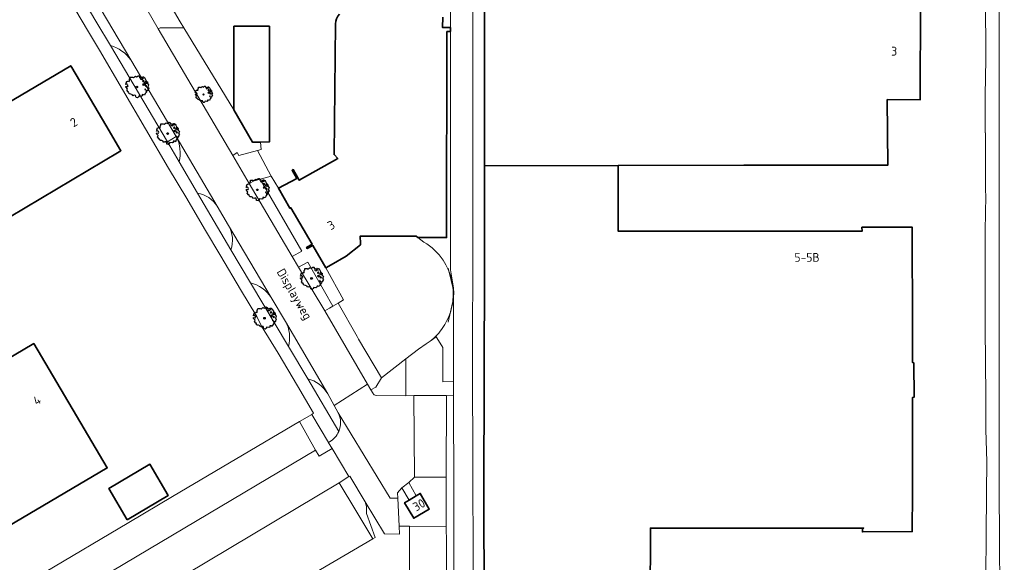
# Model space of a CAD drawing. Header units: metres. Extents: x 152391 to 157968, y 462336 to 467280.
# Tile 721 of 736: x 156760 to 156911, y 465239 to 465322. Entities that reach past the tile are written whole.
import ezdxf
from ezdxf.enums import TextEntityAlignment as Align

# ---------------------------------------------------------------- set-up
doc = ezdxf.new("R2010")
doc.units = ezdxf.units.M
doc.header["$LTSCALE"] = 0.75
doc.layers.get('0').update_dxf_attribs({"lineweight": 25})
for name, color, linetype, lineweight in [('B-GV-GR-BOOM-S', 252, 'Continuous', 25), ('B-WE-GR-BEPLANTING_CULTUUR_BODEMBEDEKKER-GV', 251, 'Continuous', 18), ('B-WE-GR-BEPLANTING_CULTUUR_HEESTERS-GV', 251, 'Continuous', 18), ('B-WE-GR-GROENVOORZIENING-GV', 251, 'Continuous', 18), ('B-WE-GR-HAAG-GV', 251, 'Continuous', 13), ('B-WE-GW-TALUD_KRUIN-G', 251, 'Continuous', 18), ('B-WE-IE-MEUBILAIR_WEGMEUBILAIR-G', 251, 'Continuous', 18), ('B-WE-OG-BEBOUWING-GV', 6, 'Continuous', 35), ('B-WE-OG-BEBOUWING-T18', 1, 'Continuous', 18), ('B-WE-OG-TOPOGRAFIE-T18', 1, 'Continuous', 18), ('B-WE-VH-VERHARDING_ASFALT-GV', 251, 'Continuous', 18), ('B-WE-VH-VERHARDING_BETONSTRAATSTEEN-GV', 251, 'Continuous', 18), ('B-WE-VH-VERHARDING_TEGEL-GV', 251, 'Continuous', 18)]:
    doc.layers.add(name, color=color, linetype=linetype, lineweight=lineweight)
doc.styles.add('NLCS-ISO-M750-T18', font='NLCS-ISO.ttf', dxfattribs={"height": 1.35})

# ---------------------------------------------------------------- blocks, each defined once
blk = doc.blocks.new('SGR-BOOM_21_30')
at = {"linetype": 'Continuous'}
for p, q in [((-0.47, 1.45), (-0.37, 1.55)), ((-0.37, 1.55), (-0.23, 1.65)), ((-0.23, 1.65), (-0.13, 1.58)), ((-0.13, 1.58), (-0.06, 1.52)), ((-0.06, 1.52), (0.07, 1.58)), ((0.07, 1.58), (0.2, 1.71)), ((0.2, 1.71), (0.26, 1.73)), ((0.26, 1.73), (0.33, 1.7)), ((0.33, 1.7), (0.39, 1.65)), ((0.4, 1.53), (0.38, 1.5)), ((0.38, 1.5), (0.53, 1.52)), ((0.39, 1.65), (0.4, 1.53)), ((0.53, 1.52), (0.54, 1.48)), ((0.79, 1.4), (0.89, 1.56)), ((0.89, 1.56), (1.02, 1.53)), ((1.02, 1.53), (1.16, 1.45)), ((-1.7, 0.37), (-1.66, 0.48)), ((-1.49, 0.41), (-1.7, 0.37)), ((-1.68, -0.03), (-1.67, 0.09)), ((-1.67, 0.09), (-1.39, 0.07)), ((-1.66, 0.48), (-1.6, 0.53)), ((-1.63, 0.58), (-1.53, 0.87)), ((-1.6, 0.53), (-1.63, 0.58)), ((-1.53, 0.87), (-1.46, 0.86)), ((-1.42, 0.33), (-1.49, 0.41)), ((-1.46, 0.86), (-1.34, 0.91)), ((-1.33, 0.18), (-1.42, 0.33)), ((-1.39, 0.07), (-1.33, 0.18)), ((-1.34, 0.91), (-1.18, 0.86)), ((-1.18, 0.86), (-1.12, 0.92)), ((-1.13, 1.09), (-1.11, 1.19)), ((-1.12, 0.92), (-1.13, 1.09)), ((-1.11, 1.19), (-1.05, 1.33)), ((-1.05, 1.33), (-1.02, 1.5)), ((-1.02, 1.5), (-0.67, 1.5)), ((-0.67, 1.5), (-0.52, 1.43)), ((-0.52, 1.43), (-0.47, 1.45)), ((0.54, 1.48), (0.51, 1.29)), ((0.51, 1.29), (0.57, 1.24)), ((0.57, 1.24), (0.69, 1.15)), ((0.69, 1.15), (0.75, 1.2)), ((0.75, 1.2), (0.8, 1.29)), ((0.8, 1.29), (0.79, 1.4)), ((0.94, 0.91), (0.89, 0.87)), ((0.89, 0.87), (0.93, 0.83)), ((0.93, 0.41), (0.89, 0.33)), ((0.89, 0.33), (1.03, 0.32)), ((0.97, 1.37), (0.93, 1.33)), ((0.93, 1.33), (0.95, 1.25)), ((0.93, 0.83), (0.98, 0.84)), ((1.05, 0.46), (0.93, 0.41)), ((0.97, 0.97), (0.94, 0.91)), ((0.95, 1.25), (0.96, 1.24)), ((0.96, 1.27), (0.97, 1.37)), ((1.03, 0.97), (0.97, 0.97)), ((0.98, 0.84), (1.03, 0.78)), ((1.08, 0.94), (1.03, 0.97)), ((1.03, 0.78), (1.08, 0.84)), ((1.03, 0.32), (1.11, 0.25)), ((1.11, 0.46), (1.05, 0.46)), ((1.12, 0.87), (1.08, 0.94)), ((1.08, 0.84), (1.12, 0.87)), ((1.22, 0.4), (1.11, 0.46)), ((1.11, 0.25), (1.2, 0.37)), ((1.16, 1.45), (1.25, 1.27)), ((1.2, 0.37), (1.24, 0.41)), ((1.32, 0.79), (1.23, 0.69)), ((1.23, 0.69), (1.27, 0.63)), ((1.25, 1.27), (1.38, 1.06)), ((1.27, 0.63), (1.38, 0.56)), ((1.34, 0.18), (1.31, 0.1)), ((1.43, 0.05), (1.31, 0.1)), ((1.38, 1.06), (1.32, 0.79)), ((1.36, 0.3), (1.34, 0.23)), ((1.34, 0.23), (1.34, 0.18)), ((1.43, 0.23), (1.36, 0.3)), ((1.38, 0.56), (1.44, 0.6)), ((1.47, 0.2), (1.43, 0.23)), ((1.43, 0.05), (1.51, 0.14)), ((1.47, 0.86), (1.44, 0.81)), ((1.44, 0.81), (1.46, 0.74)), ((1.44, 0.6), (1.57, 0.56)), ((1.46, 0.74), (1.53, 0.69)), ((1.54, 0.86), (1.47, 0.86)), ((1.51, 0.14), (1.47, 0.2)), ((1.53, 0.73), (1.64, 0.68)), ((1.53, 0.69), (1.54, 0.73)), ((1.62, 0.76), (1.54, 0.86)), ((1.57, 0.56), (1.64, 0.51)), ((1.73, 0.71), (1.62, 0.76)), ((1.64, 0.68), (1.73, 0.71)), ((1.64, 0.51), (1.81, 0.32)), ((1.72, 0.1), (1.67, 0.04)), ((1.67, 0.04), (1.76, -0.09)), ((1.81, 0.32), (1.72, 0.1)), ((-1.54, -0.18), (-1.68, -0.03)), ((-1.55, -0.51), (-1.49, -0.42)), ((-1.35, -0.75), (-1.55, -0.51)), ((-1.44, -0.32), (-1.54, -0.18)), ((-1.49, -0.42), (-1.44, -0.32)), ((-1.25, -0.78), (-1.35, -0.75)), ((-1.27, -0.9), (-1.25, -0.78)), ((-1.11, -1.05), (-1.27, -0.9)), ((-0.91, -1.08), (-1.11, -1.05)), ((-0.67, -1.18), (-0.91, -1.08)), ((-0.68, -1.29), (-0.67, -1.18)), ((-0.55, -1.33), (-0.68, -1.29)), ((-0.4, -1.26), (-0.55, -1.33)), ((-0.19, -1.28), (-0.4, -1.26)), ((-0.16, -1.43), (-0.19, -1.28)), ((-0.13, -1.49), (-0.16, -1.43)), ((-0.1, -1.61), (-0.13, -1.49)), ((0.36, -1.38), (0.25, -1.52)), ((0.68, -1.44), (0.36, -1.38)), ((0.83, -1.36), (0.68, -1.44)), ((0.84, -1.16), (0.83, -1.36)), ((1.03, -1.18), (0.84, -1.16)), ((1.18, -1.24), (1.03, -1.18)), ((1.29, -1.01), (1.18, -1.24)), ((1.29, -0.29), (1.24, -0.36)), ((1.24, -0.36), (1.25, -0.42)), ((1.26, -0.42), (1.33, -0.41)), ((1.33, -0.34), (1.29, -0.29)), ((1.36, -0.88), (1.29, -1.01)), ((1.33, -0.41), (1.33, -0.34)), ((1.37, -0.83), (1.36, -0.88)), ((1.48, -0.8), (1.37, -0.83)), ((1.46, -0.47), (1.39, -0.59)), ((1.39, -0.59), (1.43, -0.64)), ((1.43, -0.64), (1.5, -0.7)), ((1.58, -0.59), (1.46, -0.47)), ((1.5, -0.7), (1.48, -0.8)), ((1.66, -0.52), (1.58, -0.59)), ((1.68, -0.42), (1.66, -0.52)), ((1.72, -0.31), (1.68, -0.42)), ((1.84, -0.18), (1.72, -0.31)), ((1.76, -0.09), (1.84, -0.18)), ((0.11, -1.67), (-0.1, -1.61)), ((0.25, -1.52), (0.11, -1.67))]:
    blk.add_line(p, q, dxfattribs=at)
blk.add_circle((0, 0), 0.126, dxfattribs=at)
blk = doc.blocks.new('SGR-BOOM_DIAMETER_ONBEKEND')
at = {"linetype": 'Continuous'}
for p, q in [((-1.28, 0.27), (-1.24, 0.36)), ((-1.12, 0.31), (-1.28, 0.27)), ((-1.26, -0.02), (-1.25, 0.06)), ((-1.25, 0.06), (-1.04, 0.05)), ((-1.24, 0.36), (-1.2, 0.4)), ((-1.22, 0.43), (-1.15, 0.66)), ((-1.2, 0.4), (-1.22, 0.43)), ((-1.15, 0.66), (-1.09, 0.64)), ((-1.07, 0.25), (-1.12, 0.31)), ((-1.09, 0.64), (-1.01, 0.68)), ((-1, 0.14), (-1.07, 0.25)), ((-1.04, 0.05), (-1, 0.14)), ((-1.01, 0.68), (-0.88, 0.64)), ((-0.88, 0.64), (-0.84, 0.69)), ((-0.85, 0.82), (-0.83, 0.89)), ((-0.84, 0.69), (-0.85, 0.82)), ((-0.83, 0.89), (-0.79, 1)), ((-0.79, 1), (-0.76, 1.12)), ((-0.76, 1.12), (-0.5, 1.12)), ((-0.5, 1.12), (-0.39, 1.07)), ((-0.39, 1.07), (-0.35, 1.09)), ((-0.35, 1.09), (-0.27, 1.16)), ((-0.27, 1.16), (-0.17, 1.24)), ((-0.17, 1.24), (-0.1, 1.19)), ((-0.1, 1.19), (-0.05, 1.14)), ((-0.05, 1.14), (0.05, 1.19)), ((0.05, 1.19), (0.15, 1.28)), ((0.15, 1.28), (0.2, 1.3)), ((0.2, 1.3), (0.25, 1.27)), ((0.25, 1.27), (0.29, 1.24)), ((0.3, 1.15), (0.28, 1.12)), ((0.28, 1.12), (0.4, 1.14)), ((0.29, 1.24), (0.3, 1.15)), ((0.41, 1.11), (0.38, 0.96)), ((0.38, 0.96), (0.42, 0.93)), ((0.4, 1.14), (0.41, 1.11)), ((0.42, 0.93), (0.52, 0.87)), ((0.52, 0.87), (0.56, 0.9)), ((0.56, 0.9), (0.6, 0.96)), ((0.59, 1.05), (0.67, 1.17)), ((0.6, 0.96), (0.59, 1.05)), ((0.67, 1.17), (0.76, 1.15)), ((0.7, 0.68), (0.67, 0.66)), ((0.67, 0.66), (0.69, 0.62)), ((0.69, 0.31), (0.67, 0.25)), ((0.67, 0.25), (0.77, 0.24)), ((0.73, 1.03), (0.69, 1)), ((0.69, 1), (0.71, 0.94)), ((0.69, 0.62), (0.74, 0.63)), ((0.79, 0.35), (0.69, 0.31)), ((0.73, 0.73), (0.7, 0.68)), ((0.71, 0.94), (0.72, 0.93)), ((0.72, 0.95), (0.73, 1.03)), ((0.77, 0.73), (0.73, 0.73)), ((0.74, 0.63), (0.77, 0.58)), ((0.76, 1.15), (0.87, 1.09)), ((0.81, 0.71), (0.77, 0.73)), ((0.77, 0.58), (0.81, 0.63)), ((0.77, 0.24), (0.83, 0.19)), ((0.83, 0.35), (0.79, 0.35)), ((0.84, 0.66), (0.81, 0.71)), ((0.81, 0.63), (0.84, 0.66)), ((0.91, 0.3), (0.83, 0.35)), ((0.83, 0.19), (0.9, 0.27)), ((0.87, 1.09), (0.94, 0.95)), ((0.9, 0.27), (0.93, 0.31)), ((0.99, 0.59), (0.92, 0.52)), ((0.92, 0.52), (0.96, 0.47)), ((0.94, 0.95), (1.03, 0.79)), ((0.96, 0.47), (1.03, 0.42)), ((1.01, 0.14), (0.98, 0.08)), ((1.08, 0.04), (0.98, 0.08)), ((1.03, 0.79), (0.99, 0.59)), ((1.02, 0.22), (1.01, 0.18)), ((1.01, 0.18), (1.01, 0.14)), ((1.07, 0.18), (1.02, 0.22)), ((1.03, 0.42), (1.08, 0.45)), ((1.1, 0.15), (1.07, 0.18)), ((1.1, 0.64), (1.08, 0.61)), ((1.08, 0.61), (1.1, 0.56)), ((1.08, 0.45), (1.17, 0.42)), ((1.08, 0.04), (1.13, 0.1)), ((1.16, 0.64), (1.1, 0.64)), ((1.1, 0.56), (1.15, 0.52)), ((1.13, 0.1), (1.1, 0.15)), ((1.15, 0.55), (1.23, 0.51)), ((1.15, 0.52), (1.16, 0.55)), ((1.22, 0.57), (1.16, 0.64)), ((1.17, 0.42), (1.23, 0.39)), ((1.3, 0.53), (1.22, 0.57)), ((1.23, 0.51), (1.3, 0.53)), ((1.23, 0.39), (1.36, 0.24)), ((1.29, 0.08), (1.25, 0.03)), ((1.25, 0.03), (1.32, -0.07)), ((1.36, 0.24), (1.29, 0.08)), ((-1.15, -0.13), (-1.26, -0.02)), ((-1.16, -0.38), (-1.12, -0.32)), ((-1.02, -0.56), (-1.16, -0.38)), ((-1.08, -0.24), (-1.15, -0.13)), ((-1.12, -0.32), (-1.08, -0.24)), ((-0.94, -0.59), (-1.02, -0.56)), ((-0.95, -0.67), (-0.94, -0.59)), ((-0.83, -0.79), (-0.95, -0.67)), ((-0.68, -0.81), (-0.83, -0.79)), ((-0.5, -0.88), (-0.68, -0.81)), ((-0.51, -0.97), (-0.5, -0.88)), ((-0.41, -0.99), (-0.51, -0.97)), ((-0.3, -0.95), (-0.41, -0.99)), ((-0.14, -0.96), (-0.3, -0.95)), ((-0.12, -1.07), (-0.14, -0.96)), ((-0.1, -1.12), (-0.12, -1.07)), ((-0.07, -1.2), (-0.1, -1.12)), ((0.08, -1.25), (-0.07, -1.2)), ((0.19, -1.14), (0.08, -1.25)), ((0.27, -1.03), (0.19, -1.14)), ((0.51, -1.08), (0.27, -1.03)), ((0.62, -1.02), (0.51, -1.08)), ((0.63, -0.87), (0.62, -1.02)), ((0.77, -0.88), (0.63, -0.87)), ((0.89, -0.93), (0.77, -0.88)), ((0.96, -0.76), (0.89, -0.93)), ((0.96, -0.22), (0.93, -0.27)), ((0.93, -0.27), (0.94, -0.32)), ((0.95, -0.32), (1, -0.3)), ((1, -0.26), (0.96, -0.22)), ((1.02, -0.66), (0.96, -0.76)), ((1, -0.3), (1, -0.26)), ((1.03, -0.63), (1.02, -0.66)), ((1.11, -0.6), (1.03, -0.63)), ((1.1, -0.35), (1.04, -0.44)), ((1.04, -0.44), (1.07, -0.48)), ((1.07, -0.48), (1.12, -0.53)), ((1.18, -0.44), (1.1, -0.35)), ((1.12, -0.53), (1.11, -0.6)), ((1.24, -0.39), (1.18, -0.44)), ((1.26, -0.32), (1.24, -0.39)), ((1.29, -0.23), (1.26, -0.32)), ((1.38, -0.13), (1.29, -0.23)), ((1.32, -0.07), (1.38, -0.13))]:
    blk.add_line(p, q, dxfattribs=at)
blk.add_circle((0, 0), 0.0948, dxfattribs=at)

msp = doc.modelspace()

# ---------------------------------------------------------------- linework, layer by layer
at = {"layer": 'B-WE-GR-BEPLANTING_CULTUUR_BODEMBEDEKKER-GV'}
for points in [[(156791.57, 465303.5), (156792.76, 465301.49), (156793.41, 465301.97), (156793.69, 465301.53), (156796.51, 465302.28), (156797.09, 465302.44), (156797.01, 465303.58), (156795.76, 465303.56), (156792.89, 465308.51), (156785.26, 465321.05), (156781.61, 465321.04), (156781.31, 465320.89)], [(156796.95, 465297.91), (156796, 465297.66), (156795.26, 465297.23), (156801.84, 465286.08), (156803.3, 465286.86)], [(156808.04, 465278.45), (156804.23, 465285.17), (156802.79, 465284.4), (156806.81, 465277.72), (156807.53, 465278.15)]]:
    msp.add_lwpolyline(points, close=True, dxfattribs=at)
for points in [[(156826.44, 465279.29), (156826.52, 465279.68), (156826.52, 465281.27), (156826.08, 465284.04), (156826.05, 465320.47), (156825.53, 465320.47), (156825.47, 465288.96), (156824.96, 465288.96), (156821.05, 465288.97)], [(156774.03, 465318.37), (156782.73, 465303.6), (156784.09, 465304.41), (156777.15, 465316.13)], [(156787.36, 465295.75), (156792.45, 465287.06)], [(156792.1, 465290.79), (156790.38, 465293.75)], [(156821.05, 465288.97), (156822.01, 465288.26)], [(156795.44, 465282.02), (156801.25, 465272.28)], [(156800.79, 465276.13), (156798.62, 465279.78)], [(156822.95, 465273.1), (156823.9, 465273.74), (156823.97, 465273.62), (156824.89, 465272.14), (156824.88, 465266.89), (156826.51, 465266.91), (156826.52, 465279.68), (156826.44, 465279.29)], [(156814.69, 465264.8), (156819.23, 465264.76), (156819.23, 465270.39), (156815.49, 465267.47), (156814.62, 465266.06), (156813.89, 465265.66)], [(156804.22, 465267.34), (156808.96, 465259.29)], [(156813.89, 465265.66), (156814.21, 465265.1)], [(156808.89, 465262.14), (156808.27, 465263.23), (156807.28, 465265.05), (156807.27, 465265.06)]]:
    msp.add_lwpolyline(points, dxfattribs=at)
for points in [[(156777.15, 465316.13, 0.162711), (156774.03, 465318.37)], [(156790.38, 465293.75, 0.215661), (156787.36, 465295.75)], [(156792.45, 465287.06, 0.219699), (156792.1, 465290.79)], [(156822.01, 465288.26, -0.111319), (156824.95, 465285.48)], [(156824.95, 465285.48, -0.178227), (156826.44, 465279.29)], [(156798.62, 465279.78, 0.196333), (156795.44, 465282.02)], [(156826.44, 465279.29, -0.120362), (156824.92, 465275.2)], [(156801.25, 465272.28, 0.206389), (156800.79, 465276.13)], [(156824.92, 465275.2, -0.07855), (156822.95, 465273.1)], [(156807.27, 465265.06, 0.201734), (156804.22, 465267.34)], [(156814.21, 465265.1, 0.278565), (156814.69, 465264.8)], [(156808.96, 465259.29, 0.232018), (156808.89, 465262.14)]]:
    msp.add_lwpolyline(points, format="xyb", dxfattribs=at)
at = {"layer": 'B-WE-GR-BEPLANTING_CULTUUR_HEESTERS-GV'}
msp.add_lwpolyline([(156818.64, 465250.67), (156817.97, 465249.9), (156818, 465249.09), (156818.21, 465244.79), (156819.81, 465244.78), (156825.43, 465244.76), (156825.39, 465252.28), (156820.57, 465252.27), (156819.68, 465251.47), (156820.83, 465249.43), (156821.45, 465249.79), (156822.83, 465247.41), (156820.45, 465246), (156819.04, 465248.37), (156819.76, 465248.79)], close=True, dxfattribs=at)
at = {"layer": 'B-WE-GR-GROENVOORZIENING-GV'}
for points in [[(156825.44, 465264.79), (156825.39, 465252.28), (156825.43, 465244.76), (156825.45, 465242.28), (156825.46, 465227.49), (156826.6, 465225.55), (156826.6, 465250), (156826.53, 465264.74)], [(156813, 465248.53), (156810.66, 465252.45), (156810.51, 465252.41), (156809.04, 465251.44), (156811.6, 465247.18), (156814.2, 465242.86), (156814.55, 465243.07), (156813.19, 465246.75), (156813.22, 465247.8)]]:
    msp.add_lwpolyline(points, close=True, dxfattribs=at)
at = {"layer": 'B-WE-GR-HAAG-GV'}
msp.add_lwpolyline([(156825.46, 465227.49), (156826.6, 465225.55), (156826.6, 465250), (156826.53, 465264.74), (156825.44, 465264.79), (156825.39, 465252.28), (156825.43, 465244.76), (156825.45, 465242.28)], close=True, dxfattribs=at)
at = {"layer": 'B-WE-GW-TALUD_KRUIN-G'}
msp.add_lwpolyline([(156797.01, 465303.58), (156795.76, 465303.56), (156792.89, 465308.51), (156785.26, 465321.05)], dxfattribs=at)
at = {"layer": 'B-WE-IE-MEUBILAIR_WEGMEUBILAIR-G'}
msp.add_lwpolyline([(156825.73, 465275.99), (156826.51, 465279.65), (156826.57, 465280.68), (156825.71, 465284.28)], dxfattribs=at)
at = {"layer": 'B-WE-OG-BEBOUWING-GV'}
for points in [[(156870.99, 465300.01), (156893, 465300.03), (156892.92, 465310.08), (156897.96, 465310.04), (156897.98, 465316.12), (156897.99, 465319.06), (156898.01, 465324.74), (156898.01, 465325.32), (156887.58, 465325.34), (156887.56, 465325.03), (156862.95, 465325.07), (156862.97, 465329.75), (156837.74, 465329.82), (156837.76, 465325.28), (156831.27, 465325.28), (156831.28, 465299.93), (156851.71, 465299.99)], [(156798.38, 465321.29), (156792.91, 465321.3), (156792.89, 465308.51), (156795.76, 465303.56), (156797.01, 465303.58), (156798.36, 465303.6)], [(156750.6, 465283.8), (156752.89, 465285.81), (156752.04, 465286.9), (156751.32, 465287.81), (156775.36, 465302.08), (156775.61, 465302.23), (156773.31, 465306.17), (156768.12, 465314.99), (156767.95, 465315.26), (156746.24, 465302.45), (156726.71, 465290.93), (156737.97, 465286.7), (156740.89, 465281.72), (156748.98, 465286.48)], [(156769.99, 465259.7), (156765.82, 465266.75), (156762.29, 465272.73), (156749.32, 465265.07), (156746.91, 465263.65), (156743.26, 465261.5), (156754.52, 465242.47), (156758.25, 465244.68), (156759.44, 465245.38), (156773.54, 465253.7)], [(156776.58, 465245.77), (156782.88, 465249.5), (156780.05, 465254.27), (156773.76, 465250.55)], [(156819.76, 465248.79), (156819.04, 465248.37), (156820.45, 465246), (156822.83, 465247.41), (156821.45, 465249.79), (156820.83, 465249.43)]]:
    msp.add_lwpolyline(points, close=True, dxfattribs=at)
msp.add_lwpolyline([(156809.06, 465323.14, 0.178268), (156808.45, 465321.66)], format="xyb", dxfattribs=at)
for points in [[(156812.27, 465287.86), (156812.27, 465288.03), (156812.26, 465289.19), (156813.82, 465289.18), (156814.34, 465289.19), (156820.8, 465289.16), (156821.05, 465288.97), (156824.96, 465288.96), (156825.47, 465288.96), (156825.53, 465320.47), (156826.05, 465320.47), (156826.06, 465321.08), (156824.86, 465321.08), (156824.88, 465322.66)], [(156808.45, 465321.66), (156808.24, 465301.66), (156808.82, 465301.05), (156802.93, 465297.72), (156802.01, 465299.37), (156801.82, 465299.26), (156802.53, 465298), (156799.72, 465296.49), (156801.48, 465293.44), (156801.62, 465293.53), (156804.88, 465287.94), (156804.03, 465287.45), (156804.14, 465287.27), (156804.98, 465287.76), (156806.98, 465284.34), (156807.78, 465284.8), (156810.08, 465286.1), (156812.27, 465287.86)], [(156856.61, 465233.04), (156856.67, 465244.49), (156888.13, 465244.5), (156889.32, 465244.5), (156889.13, 465244.45), (156889.12, 465243.92), (156896.75, 465243.96), (156896.78, 465250), (156896.8, 465259.79), (156896.81, 465264.5), (156897.02, 465264.53), (156897, 465269.78), (156896.79, 465269.82), (156896.78, 465275.16), (156896.75, 465290.22), (156896.75, 465290.53), (156889.05, 465290.53), (156889.07, 465289.92), (156851.75, 465289.93), (156851.73, 465295.31), (156851.71, 465299.01), (156851.71, 465299.99), (156831.28, 465299.93), (156831.25, 465284.94), (156831.17, 465250), (156831.2, 465232.48)]]:
    msp.add_lwpolyline(points, dxfattribs=at)
at = {"layer": 'B-WE-VH-VERHARDING_ASFALT-GV'}
msp.add_lwpolyline([(156910.09, 465370.73), (156910.05, 465321.94), (156910.07, 465250), (156910.1, 465243.22), (156910.13, 465234.22), (156910.1, 465231.88), (156909.26, 465219.47), (156907.84, 465200.08), (156908.07, 465193.26), (156909.72, 465170.61), (156909.88, 465167.9), (156916.67, 465167.9)], dxfattribs=at)
msp.add_lwpolyline([(156808.27, 465263.23), (156813.39, 465266.5), (156806.81, 465277.72), (156802.79, 465284.4), (156801.84, 465286.08), (156795.26, 465297.23), (156792.76, 465301.49), (156791.57, 465303.5), (156781.31, 465320.89), (156778.82, 465325.22), (156769.77, 465340.7), (156764.46, 465337.6), (156769.76, 465328.66), (156771.64, 465325.48), (156777.15, 465316.13), (156784.09, 465304.41), (156790.38, 465293.75), (156792.1, 465290.79), (156798.62, 465279.78), (156800.79, 465276.13), (156807.27, 465265.06), (156807.28, 465265.05)], close=True, dxfattribs=at)
at = {"layer": 'B-WE-VH-VERHARDING_BETONSTRAATSTEEN-GV'}
for points in [[(156777.15, 465316.13), (156771.64, 465325.48), (156769.76, 465328.66), (156769.9, 465327.56), (156769.92, 465327.18), (156769.9, 465326.8), (156769.85, 465326.43), (156769.69, 465325.66)], [(156769.69, 465325.66), (156771.96, 465321.83), (156774.03, 465318.37)], [(156784.09, 465304.41), (156782.73, 465303.6)], [(156790.38, 465293.75), (156784.09, 465304.41)], [(156782.73, 465303.6), (156784.52, 465300.55)], [(156784.52, 465300.55), (156787.36, 465295.75)], [(156798.62, 465279.78), (156792.1, 465290.79)], [(156792.45, 465287.06), (156795.44, 465282.02)], [(156807.27, 465265.06), (156800.79, 465276.13)], [(156801.25, 465272.28), (156804.22, 465267.34)], [(156813.89, 465265.66), (156813.39, 465266.5), (156808.27, 465263.23), (156808.89, 465262.14), (156816.81, 465249.05), (156818, 465249.09), (156817.97, 465249.9), (156818.64, 465250.67), (156819.68, 465251.47), (156820.57, 465252.27), (156820.47, 465264.8), (156819.23, 465264.76), (156814.69, 465264.8)], [(156814.21, 465265.1), (156813.89, 465265.66)], [(156807.56, 465257.69), (156807.38, 465257.58), (156807.41, 465257.53), (156807.94, 465256.66), (156810.51, 465252.41), (156810.66, 465252.45), (156813, 465248.53), (156815.95, 465243.6), (156818.27, 465243.57), (156818.21, 465244.79), (156818, 465249.09), (156816.81, 465249.05), (156808.89, 465262.14)], [(156786.24, 465228.59), (156784.63, 465231.29), (156782.17, 465235.39), (156809.04, 465251.44), (156810.51, 465252.41), (156807.94, 465256.66), (156805.96, 465255.48), (156805.42, 465256.43), (156767.04, 465233.64), (156770.46, 465227.87), (156770.67, 465227.51), (156772.86, 465228.81), (156772.65, 465229.16)], [(156813.82, 465232.7), (156813.81, 465226.44), (156813.9, 465215.42), (156813.93, 465211.4), (156813.97, 465206.01), (156819.77, 465206), (156819.81, 465244.78), (156818.21, 465244.79), (156818.27, 465243.57), (156815.95, 465243.6), (156813, 465248.53), (156813.22, 465247.8), (156813.19, 465246.75), (156814.55, 465243.07), (156814.2, 465242.86), (156789.28, 465228.25), (156788.76, 465227.94)]]:
    msp.add_lwpolyline(points, dxfattribs=at)
for points in [[(156784.71, 465321.98), (156782.76, 465325.32), (156780.52, 465325.35), (156779.67, 465325.34), (156779.53, 465325.61), (156778.82, 465325.22), (156781.31, 465320.89), (156781.61, 465321.04), (156785.26, 465321.05)], [(156798.64, 465298.36), (156796.51, 465302.28), (156793.69, 465301.53), (156793.41, 465301.97), (156792.76, 465301.49), (156795.26, 465297.23), (156796, 465297.66), (156796.95, 465297.91)], [(156811.8, 465273.84), (156808.87, 465278.91), (156808.04, 465278.45), (156807.53, 465278.15), (156806.81, 465277.72), (156813.39, 465266.5), (156813.89, 465265.66), (156814.62, 465266.06), (156815.49, 465267.47), (156812.01, 465273.43), (156811.89, 465273.63)], [(156825.39, 465252.28), (156825.44, 465264.79), (156821.54, 465264.79), (156820.47, 465264.8), (156820.57, 465252.27)], [(156776.85, 465245.35), (156763.93, 465237.72), (156766.43, 465233.42), (156766.53, 465233.2), (156762.89, 465231.13), (156764.6, 465228.25), (156766.29, 465225.39), (156769.15, 465227.09), (156770.46, 465227.87), (156767.04, 465233.64), (156805.42, 465256.43), (156802.98, 465260.79), (156783.54, 465249.31)], [(156814.2, 465242.86), (156811.6, 465247.18), (156809.04, 465251.44), (156782.17, 465235.39), (156784.63, 465231.29), (156786.75, 465232.56), (156789.22, 465228.35), (156789.28, 465228.25)], [(156825.46, 465227.49), (156825.45, 465242.28), (156825.43, 465244.76), (156819.81, 465244.78), (156819.77, 465206), (156819.8, 465206), (156825.48, 465206.03)]]:
    msp.add_lwpolyline(points, close=True, dxfattribs=at)
for points in [[(156774.03, 465318.37, -0.162711), (156777.15, 465316.13)], [(156784.52, 465300.55, 0.184873), (156784.09, 465304.41)], [(156784.09, 465304.41, -0.184873), (156784.52, 465300.55)], [(156787.36, 465295.75, -0.215661), (156790.38, 465293.75)], [(156792.1, 465290.79, -0.219699), (156792.45, 465287.06)], [(156795.44, 465282.02, -0.196333), (156798.62, 465279.78)], [(156800.79, 465276.13, -0.206389), (156801.25, 465272.28)], [(156804.22, 465267.34, -0.201734), (156807.27, 465265.06)], [(156814.69, 465264.8, -0.278565), (156814.21, 465265.1)], [(156808.89, 465262.14, -0.232018), (156808.96, 465259.29)], [(156808.96, 465259.29, -0.162124), (156807.56, 465257.69)]]:
    msp.add_lwpolyline(points, format="xyb", dxfattribs=at)
at = {"layer": 'B-WE-VH-VERHARDING_TEGEL-GV'}
for points in [[(156822.99, 465198.51), (156823, 465198.47), (156827.76, 465198.52), (156832.52, 465198.57), (156832.09, 465198.66), (156831.57, 465198.92), (156830.55, 465199.75), (156829.7, 465200.79), (156829.49, 465201.29), (156829.35, 465202.04), (156829.43, 465212.94), (156829.53, 465242.73), (156829.51, 465250), (156829.46, 465273.33), (156829.47, 465284.94), (156829.49, 465327.86), (156829.46, 465358.24), (156829.41, 465362.1), (156828.89, 465365.8), (156827.53, 465372.06), (156826.8, 465375.27)], [(156823.43, 465375.46), (156823.57, 465374.12), (156825.38, 465366.55), (156825.87, 465364.21), (156826, 465361.58), (156826.11, 465325.2), (156826.1, 465324.95), (156826.09, 465323.64), (156826.08, 465322.66), (156826.06, 465321.08), (156826.05, 465320.47), (156826.08, 465284.04), (156826.52, 465281.27), (156826.52, 465279.68), (156826.51, 465266.91), (156826.53, 465264.74), (156826.6, 465250), (156826.6, 465225.55), (156826.6, 465213.72), (156826.56, 465205.72), (156826.56, 465205.46)], [(156910.13, 465234.22), (156910.1, 465243.22), (156910.07, 465250), (156910.05, 465321.94), (156910.09, 465370.73)], [(156782.73, 465303.6), (156774.03, 465318.37), (156771.96, 465321.83), (156769.69, 465325.66), (156762.2, 465338.3), (156761.8, 465337.99), (156760.75, 465337.18), (156770.53, 465320.71), (156772.32, 465317.63), (156782.91, 465299.59), (156785.69, 465294.92), (156788.44, 465290.27), (156790.9, 465286.12), (156793.91, 465281.03), (156796.41, 465276.86), (156797.16, 465275.4), (156799.68, 465271.24), (156802.67, 465266.25), (156805.09, 465262.06), (156804.84, 465261.9), (156807.38, 465257.58), (156807.56, 465257.69)], [(156829.49, 465327.86), (156829.47, 465284.94), (156829.46, 465273.33), (156829.51, 465250), (156829.53, 465242.73), (156829.43, 465212.94), (156829.35, 465202.04), (156829.49, 465201.29), (156829.7, 465200.79), (156830.55, 465199.75), (156834.68, 465199.67), (156834.08, 465199.72), (156833.37, 465199.9), (156832.58, 465200.22), (156831.95, 465200.61), (156831.43, 465201.22), (156831.05, 465201.79), (156830.9, 465202.33), (156830.94, 465205.67), (156831.2, 465232.48), (156831.17, 465250), (156831.25, 465284.94), (156831.28, 465299.93), (156831.27, 465325.28)], [(156907.96, 465324.37), (156908.02, 465317.7), (156908, 465316.24), (156907.92, 465310.72), (156907.93, 465304.96), (156907.94, 465304.96), (156907.96, 465296.16), (156907.99, 465295.32), (156907.93, 465290.03), (156907.93, 465278.86), (156907.92, 465273.72), (156907.95, 465271.32), (156907.98, 465268.62), (156908.03, 465266), (156908.03, 465259.6), (156908.15, 465254.65), (156908.1, 465250), (156908.04, 465243.23), (156908.04, 465242.94), (156908, 465237.55)], [(156808.96, 465259.29), (156804.22, 465267.34), (156801.25, 465272.28), (156795.44, 465282.02), (156792.45, 465287.06), (156787.36, 465295.75), (156784.52, 465300.55), (156782.73, 465303.6)]]:
    msp.add_lwpolyline(points, dxfattribs=at)
for points in [[(156798.64, 465298.36), (156796.95, 465297.91), (156803.3, 465286.86), (156801.84, 465286.08), (156802.79, 465284.4), (156804.23, 465285.17), (156808.04, 465278.45), (156808.87, 465278.91), (156809.71, 465279.45), (156806.98, 465284.34), (156804.98, 465287.76), (156804.14, 465287.27), (156804.03, 465287.45), (156804.88, 465287.94), (156801.62, 465293.53), (156801.48, 465293.44), (156799.72, 465296.49)], [(156822.95, 465273.1), (156822.32, 465272.68), (156821.16, 465271.9), (156819.23, 465270.39), (156819.23, 465264.76), (156820.47, 465264.8), (156821.54, 465264.79), (156825.44, 465264.79), (156826.53, 465264.74), (156826.51, 465266.91), (156824.88, 465266.89), (156824.89, 465272.14), (156823.97, 465273.62), (156823.9, 465273.74)], [(156807.38, 465257.58), (156804.84, 465261.9), (156802.98, 465260.79), (156805.42, 465256.43), (156805.96, 465255.48), (156807.94, 465256.66), (156807.41, 465257.53)], [(156819.76, 465248.79), (156820.83, 465249.43), (156819.68, 465251.47), (156818.64, 465250.67)]]:
    msp.add_lwpolyline(points, close=True, dxfattribs=at)
msp.add_lwpolyline([(156807.56, 465257.69, 0.162124), (156808.96, 465259.29)], format="xyb", dxfattribs=at)

# ---------------------------------------------------------------- block references
at = {"layer": 'B-GV-GR-BOOM-S', "transparency": 33554559}
for name, p in [('SGR-BOOM_21_30', (156778.06, 465312)), ('SGR-BOOM_DIAMETER_ONBEKEND', (156788.27, 465310.85)), ('SGR-BOOM_21_30', (156782.77, 465304.87)), ('SGR-BOOM_21_30', (156796.5, 465296.26)), ('SGR-BOOM_21_30', (156804.8, 465282.7)), ('SGR-BOOM_21_30', (156797.6, 465276.61))]:
    msp.add_blockref(name, p, dxfattribs=at)

# ---------------------------------------------------------------- texts
at = {"layer": 'B-WE-OG-BEBOUWING-T18', "style": 'NLCS-ISO-M750-T18'}
for s, rotation, p in [('3', 359.8, (156893.98, 465317.48)), ('2', 30.5, (156768.41, 465306.61)), ('3', 30.3, (156807.81, 465290.86)), ('4', 30.6, (156762.77, 465264.05)), ('30', 30.2, (156821.25, 465248.04))]:
    msp.add_text(s, height=1.35, rotation=rotation, dxfattribs=at).set_placement(p, align=Align.MIDDLE)
msp.add_text('5-5B', height=1.35, dxfattribs=at).set_placement((156880.64, 465285.92), align=Align.MIDDLE)
at = {"layer": 'B-WE-OG-TOPOGRAFIE-T18', "style": 'NLCS-ISO-M750-T18'}
msp.add_text('Displayweg', height=1.35, rotation=300.4, dxfattribs=at).set_placement((156802.02, 465280.2), align=Align.MIDDLE)

doc.saveas('drawing.dxf')
